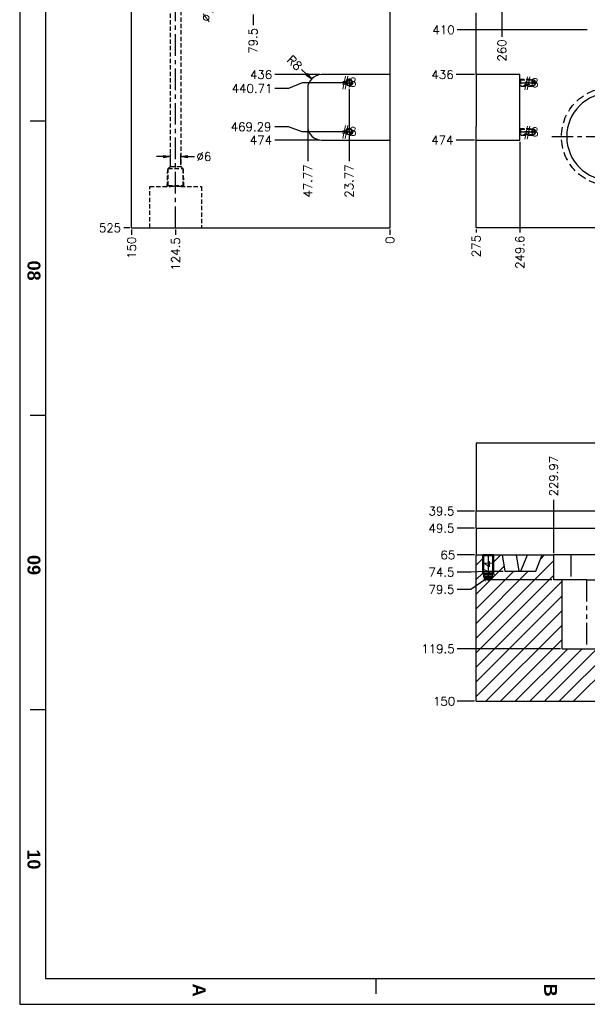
# Model space of a CAD drawing. Extents: x 2651 to 11825, y -3833 to 1075.
# Tile 739 of 1056: x 6787 to 7116, y -3123 to -2551. Entities that reach past the tile are written whole.
import ezdxf
from ezdxf.enums import TextEntityAlignment as Align

# ---------------------------------------------------------------- set-up
doc = ezdxf.new("R2010")
doc.units = 0
doc.header["$LTSCALE"] = 10
for name, pattern in [('CENTER', [2, 1.25, -0.25, 0.25, -0.25]), ('DASHED', [0.75, 0.5, -0.25]), ('HIDDEN', [0.375, 0.25, -0.125]), ('PHANTOM', [2.5, 1.25, -0.25, 0.25, -0.25, 0.25, -0.25])]:
    doc.linetypes.add(name, pattern=pattern)
doc.layers.get('0').update_dxf_attribs({"linetype": 'CONTINUOUS'})
doc.layers.get('Defpoints').update_dxf_attribs({"linetype": 'CONTINUOUS'})
for name, color, linetype in [('103', 7, 'CONTINUOUS'), ('2', 7, 'CONTINUOUS'), ('BOX', 4, 'CONTINUOUS'), ('CEN', 1, 'CENTER'), ('COOL', 150, 'HIDDEN'), ('DIM', 3, 'CONTINUOUS'), ('HIDDEN', 6, 'HIDDEN'), ('LAYER_103', 7, 'CONTINUOUS'), ('PART', 7, 'CONTINUOUS'), ('TEXT', 4, 'CONTINUOUS'), ('WARNINGS', 7, 'CONTINUOUS')]:
    doc.layers.add(name, color=color, linetype=linetype)
doc.styles.get("Standard").update_dxf_attribs({"font": 'romans.shx'})
doc.dimstyles.new('T5', dxfattribs={"dimtxt": 5, "dimasz": 4, "dimexe": 1.5, "dimexo": 1, "dimgap": 1.5, "dimtad": 0, "dimrnd": 1.38778e-17, "dimzin": 9, "dimdsep": 46, "dimtxsty": 'Standard', "dimblk": 'CLOSED', "dimcen": 0, "dimclrd": 3, "dimclre": 3, "dimclrt": 3, "dimazin": 2, "dimtfac": 0.75, "dimtofl": 0, "dimtmove": 0, "dimatfit": 3, "dimfxl": 0, "dimtolj": 1, "dimarcsym": 0})

# ---------------------------------------------------------------- blocks, each defined once
blk = doc.blocks.new('*U1662', base_point=(6163.42, -1654.07))
blk.add_circle((6163.42, -1654.07), 1.7)
at = {"layer": 'CEN'}
for p, q in [((6163.42, -1651.57), (6163.42, -1656.57)), ((6160.91, -1654.07), (6165.92, -1654.07))]:
    blk.add_line(p, q, dxfattribs=at)
at = {"layer": 'DIM'}
blk.add_arc((6163.42, -1654.07), 2.08, 270, 180, dxfattribs=at)
blk = doc.blocks.new('*U1663', base_point=(6163.42, -1682.65))
blk.add_circle((6163.42, -1682.65), 1.7)
at = {"layer": 'CEN'}
for p, q in [((6163.42, -1680.14), (6163.42, -1685.15)), ((6160.91, -1682.65), (6165.92, -1682.65))]:
    blk.add_line(p, q, dxfattribs=at)
at = {"layer": 'DIM'}
blk.add_arc((6163.42, -1682.65), 2.08, 270, 180, dxfattribs=at)
blk = doc.blocks.new('*D2111')
at = {"layer": 'Defpoints', "color": 0}
for p in [(7326.68, -2147.36), (7077.08, -2621.36), (7077.08, -2675.03)]:
    blk.add_point(p, dxfattribs=at)
at = {"layer": 'DIM', "color": 3, "lineweight": -2}
blk.add_line((7077.08, -2622.36), (7077.08, -2675.03), dxfattribs=at)
at = {"layer": 'DIM', "color": 3, "insert": (7077.08, -2686.53), "char_height": 5, "attachment_point": 5, "rotation": 90}
blk.add_mtext('\\A1;249.6', dxfattribs=at)
blk = doc.blocks.new('_Closed')
at = {"color": 0, "linetype": 'ByBlock', "lineweight": -2}
for p, q in [((-1, 0.17), (0, 0)), ((-1, 0.17), (-1, -0.17)), ((0, 0), (-1, -0.17)), ((0, 0), (-1, 0))]:
    blk.add_line(p, q, dxfattribs=at)
blk = doc.blocks.new('*D2112')
at = {"layer": 'Defpoints', "color": 0}
for p in [(7326.68, -2147.36), (7051.68, -2672.36), (7051.68, -2675.03)]:
    blk.add_point(p, dxfattribs=at)
at = {"layer": 'DIM', "color": 3, "lineweight": -2}
blk.add_line((7051.68, -2673.36), (7051.68, -2675.03), dxfattribs=at)
at = {"layer": 'DIM', "color": 3, "insert": (7051.68, -2682.96), "char_height": 5, "attachment_point": 5, "rotation": 90}
blk.add_mtext('\\A1;275', dxfattribs=at)
blk = doc.blocks.new('*D2113')
at = {"layer": 'Defpoints', "color": 0}
for p in [(7326.68, -2147.36), (7040.12, -2621.36), (7051.68, -2621.36)]:
    blk.add_point(p, dxfattribs=at)
at = {"layer": 'DIM', "color": 3, "lineweight": -2}
blk.add_line((7050.68, -2621.36), (7040.12, -2621.36), dxfattribs=at)
at = {"layer": 'DIM', "color": 3, "insert": (7032.07, -2621.36), "char_height": 5, "attachment_point": 5}
blk.add_mtext('\\A1;474', dxfattribs=at)
blk = doc.blocks.new('*D2114')
at = {"layer": 'Defpoints', "color": 0}
for p in [(7326.68, -2147.36), (7040.12, -2583.36), (7051.68, -2583.36)]:
    blk.add_point(p, dxfattribs=at)
at = {"layer": 'DIM', "color": 3, "lineweight": -2}
blk.add_line((7050.68, -2583.36), (7040.12, -2583.36), dxfattribs=at)
at = {"layer": 'DIM', "color": 3, "insert": (7032.19, -2583.36), "char_height": 5, "attachment_point": 5}
blk.add_mtext('\\A1;436', dxfattribs=at)
blk = doc.blocks.new('*D2171')
at = {"layer": 'Defpoints', "color": 0}
for p in [(7326.68, -2147.36), (7040.68, -2557.36), (7117.16, -2557.36)]:
    blk.add_point(p, dxfattribs=at)
at = {"layer": 'DIM', "color": 3, "lineweight": -2}
blk.add_line((7116.16, -2557.36), (7040.68, -2557.36), dxfattribs=at)
at = {"layer": 'DIM', "color": 3, "insert": (7032.76, -2557.36), "char_height": 5, "attachment_point": 5}
blk.add_mtext('\\A1;410', dxfattribs=at)
blk = doc.blocks.new('*D2168')
at = {"layer": 'Defpoints', "color": 0}
for p in [(7326.68, -2147.36), (7066.68, -2543.08), (7066.68, -2561.39)]:
    blk.add_point(p, dxfattribs=at)
at = {"layer": 'DIM', "color": 3, "lineweight": -2}
blk.add_line((7066.68, -2544.08), (7066.68, -2561.39), dxfattribs=at)
at = {"layer": 'DIM', "color": 3, "insert": (7066.68, -2569.31), "char_height": 5, "attachment_point": 5, "rotation": 90}
blk.add_mtext('\\A1;260', dxfattribs=at)
blk = doc.blocks.new('*D2309')
at = {"layer": 'Defpoints', "color": 0}
for p in [(7001.68, -2147.36), (6847.06, -2672.36), (6851.68, -2672.36)]:
    blk.add_point(p, dxfattribs=at)
at = {"layer": 'DIM', "color": 3, "lineweight": -2}
blk.add_line((6850.68, -2672.36), (6847.06, -2672.36), dxfattribs=at)
at = {"layer": 'DIM', "color": 3, "insert": (6839.13, -2672.36), "char_height": 5, "attachment_point": 5}
blk.add_mtext('\\A1;525', dxfattribs=at)
blk = doc.blocks.new('*D2325')
at = {"layer": 'Defpoints', "color": 0}
for p in [(7001.68, -2147.36), (6922.18, -2547.36), (6922.18, -2554.59)]:
    blk.add_point(p, dxfattribs=at)
at = {"layer": 'DIM', "color": 3, "lineweight": -2}
blk.add_line((6922.18, -2548.36), (6922.18, -2554.59), dxfattribs=at)
at = {"layer": 'DIM', "color": 3, "insert": (6922.18, -2563.71), "char_height": 5, "attachment_point": 5, "rotation": 90}
blk.add_mtext('\\A1;79.5', dxfattribs=at)
blk = doc.blocks.new('*D2326')
at = {"layer": 'Defpoints', "color": 0}
for p in [(7001.68, -2147.36), (6953.91, -2613.36), (6953.91, -2633.63)]:
    blk.add_point(p, dxfattribs=at)
at = {"layer": 'DIM', "color": 3, "lineweight": -2}
blk.add_line((6953.91, -2614.36), (6953.91, -2633.63), dxfattribs=at)
at = {"layer": 'DIM', "color": 3, "insert": (6953.91, -2645.13), "char_height": 5, "attachment_point": 5, "rotation": 90}
blk.add_mtext('\\A1;47.77', dxfattribs=at)
blk = doc.blocks.new('*D2327')
at = {"layer": 'Defpoints', "color": 0}
for p in [(7001.68, -2147.36), (6977.91, -2590.57), (6977.91, -2633.63)]:
    blk.add_point(p, dxfattribs=at)
at = {"layer": 'DIM', "color": 3, "lineweight": -2}
blk.add_line((6977.91, -2591.57), (6977.91, -2633.63), dxfattribs=at)
at = {"layer": 'DIM', "color": 3, "insert": (6977.91, -2645.13), "char_height": 5, "attachment_point": 5, "rotation": 90}
blk.add_mtext('\\A1;23.77', dxfattribs=at)
blk = doc.blocks.new('*D2328')
at = {"layer": 'Defpoints', "color": 0}
for p in [(6956.1, -2585.86), (6961.91, -2591.36)]:
    blk.add_point(p, dxfattribs=at)
at = {"layer": 'DIM', "color": 3, "lineweight": -2}
blk.add_line((6950.29, -2580.36), (6953.19, -2583.11), dxfattribs=at)
at = {"layer": 'DIM', "color": 3, "lineweight": -2, "xscale": 4, "yscale": 4, "zscale": 4, "rotation": 316.5945980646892}
blk.add_blockref('_Closed', (6956.1, -2585.86), dxfattribs=at)
at = {"layer": 'DIM', "color": 3, "insert": (6946.26, -2576.55), "char_height": 5, "attachment_point": 5, "rotation": 316.5946}
blk.add_mtext('\\A1;R8', dxfattribs=at)
blk = doc.blocks.new('*D2329')
at = {"layer": 'Defpoints', "color": 0}
for p in [(6909.18, -2517.77), (6905.19, -2526.94)]:
    blk.add_point(p, dxfattribs=at)
at = {"layer": 'DIM', "color": 3, "lineweight": -2}
blk.add_line((6899.82, -2539.24), (6903.59, -2530.61), dxfattribs=at)
at = {"layer": 'DIM', "color": 3, "lineweight": -2, "xscale": 4, "yscale": 4, "zscale": 4, "rotation": 66.43768409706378}
blk.add_blockref('_Closed', (6905.19, -2526.94), dxfattribs=at)
at = {"layer": 'DIM', "color": 3, "insert": (6896.7, -2546.4), "char_height": 5, "attachment_point": 5, "rotation": 66.4377}
blk.add_mtext('\\A1;∅10', dxfattribs=at)
blk = doc.blocks.new('*D2343')
at = {"layer": 'Defpoints', "color": 0}
for p in [(7326.68, -2797.36), (7040.68, -2836.86), (7051.68, -2836.86)]:
    blk.add_point(p, dxfattribs=at)
at = {"layer": 'DIM', "color": 3, "lineweight": -2}
blk.add_line((7050.68, -2836.86), (7040.68, -2836.86), dxfattribs=at)
at = {"layer": 'DIM', "color": 3, "insert": (7031.57, -2836.86), "char_height": 5, "attachment_point": 5}
blk.add_mtext('\\A1;39.5', dxfattribs=at)
blk = doc.blocks.new('*D2344')
at = {"layer": 'Defpoints', "color": 0}
for p in [(7326.68, -2797.36), (7040.68, -2846.86), (7051.68, -2846.86)]:
    blk.add_point(p, dxfattribs=at)
at = {"layer": 'DIM', "color": 3, "lineweight": -2}
blk.add_line((7050.68, -2846.86), (7040.68, -2846.86), dxfattribs=at)
at = {"layer": 'DIM', "color": 3, "insert": (7031.57, -2846.86), "char_height": 5, "attachment_point": 5}
blk.add_mtext('\\A1;49.5', dxfattribs=at)
blk = doc.blocks.new('*D2345')
at = {"layer": 'Defpoints', "color": 0}
for p in [(7326.68, -2797.36), (7040.68, -2862.36), (7051.68, -2862.36)]:
    blk.add_point(p, dxfattribs=at)
at = {"layer": 'DIM', "color": 3, "lineweight": -2}
blk.add_line((7050.68, -2862.36), (7040.68, -2862.36), dxfattribs=at)
at = {"layer": 'DIM', "color": 3, "insert": (7035.26, -2862.36), "char_height": 5, "attachment_point": 5}
blk.add_mtext('\\A1;65', dxfattribs=at)
blk = doc.blocks.new('*D2346')
at = {"layer": 'Defpoints', "color": 0}
for p in [(7326.68, -2797.36), (7040.68, -2872.36), (7068.45, -2871.86)]:
    blk.add_point(p, dxfattribs=at)
at = {"layer": 'DIM', "color": 3, "lineweight": -2}
for p, q in [((7048.68, -2872.36), (7040.68, -2872.36)), ((7056.68, -2871.86), (7048.68, -2872.36)), ((7067.45, -2871.86), (7056.68, -2871.86))]:
    blk.add_line(p, q, dxfattribs=at)
at = {"layer": 'DIM', "color": 3, "insert": (7031.57, -2872.36), "char_height": 5, "attachment_point": 5}
blk.add_mtext('\\A1;74.5', dxfattribs=at)
blk = doc.blocks.new('*D2347')
at = {"layer": 'Defpoints', "color": 0}
for p in [(7326.68, -2797.36), (7040.68, -2916.86), (7101.68, -2916.86)]:
    blk.add_point(p, dxfattribs=at)
at = {"layer": 'DIM', "color": 3, "lineweight": -2}
blk.add_line((7100.68, -2916.86), (7040.68, -2916.86), dxfattribs=at)
at = {"layer": 'DIM', "color": 3, "insert": (7029.54, -2916.86), "char_height": 5, "attachment_point": 5}
blk.add_mtext('\\A1;119.5', dxfattribs=at)
blk = doc.blocks.new('*D2348')
at = {"layer": 'Defpoints', "color": 0}
for p in [(7326.68, -2797.36), (7040.68, -2947.36), (7051.68, -2947.36)]:
    blk.add_point(p, dxfattribs=at)
at = {"layer": 'DIM', "color": 3, "lineweight": -2}
blk.add_line((7050.68, -2947.36), (7040.68, -2947.36), dxfattribs=at)
at = {"layer": 'DIM', "color": 3, "insert": (7033.11, -2947.36), "char_height": 5, "attachment_point": 5}
blk.add_mtext('\\A1;150', dxfattribs=at)
blk = doc.blocks.new('*D2349')
at = {"layer": 'Defpoints', "color": 0}
for p in [(7326.68, -2797.36), (7040.68, -2882.36), (7096.71, -2876.86)]:
    blk.add_point(p, dxfattribs=at)
at = {"layer": 'DIM', "color": 3, "lineweight": -2}
for p, q in [((7048.68, -2882.36), (7040.68, -2882.36)), ((7056.68, -2876.86), (7048.68, -2882.36)), ((7095.71, -2876.86), (7056.68, -2876.86))]:
    blk.add_line(p, q, dxfattribs=at)
at = {"layer": 'DIM', "color": 3, "insert": (7031.57, -2882.36), "char_height": 5, "attachment_point": 5}
blk.add_mtext('\\A1;79.5', dxfattribs=at)
blk = doc.blocks.new('*D2350')
at = {"layer": 'Defpoints', "color": 0}
for p in [(7326.68, -2797.36), (7096.71, -2830.41), (7096.71, -2862.36)]:
    blk.add_point(p, dxfattribs=at)
at = {"layer": 'DIM', "color": 3, "lineweight": -2}
blk.add_line((7096.71, -2861.36), (7096.71, -2830.41), dxfattribs=at)
at = {"layer": 'DIM', "color": 3, "insert": (7096.71, -2816.53), "char_height": 5, "attachment_point": 5, "rotation": 90}
blk.add_mtext('\\A1;229.97', dxfattribs=at)
blk = doc.blocks.new('QQQ')
at = {"color": 4}
for p, q in [((-1111.2, 1687.08), (-1117.2, 1687.08)), ((-1111.2, 1573.08), (-1117.2, 1573.08)), ((-1111.2, 1459.08), (-1117.2, 1459.08)), ((-983.2, 1349.08), (-983.2, 1355.08))]:
    blk.add_line(p, q, dxfattribs=at)
at = {"layer": 'BOX', "color": 3}
for points in [[(-1121.2, 2485.08), (-1121.2, 1345.08), (-301.2, 1345.08), (-301.2, 2485.08)], [(-1111.2, 2475.08), (-1111.2, 1355.08), (-311.2, 1355.08), (-311.2, 2475.08)]]:
    blk.add_lwpolyline(points, close=True, dxfattribs=at)
at = {"color": 4, "char_height": 5, "attachment_point": 1, "rotation": 270}
for s, width, heights, insert in [('{\\fArial|b1|i0|c0|p34;\\C6;08}', 8, [0], (-1113.2, 1633.08)), ('{\\fArial|b1|i0|c0|p34;\\C6;09}', 8, [5.81], (-1113.2, 1519.08)), ('{\\fArial|b1|i0|c0|p34;\\C6;10}', 8, [0], (-1113.2, 1405.08)), ('{\\fArial|b1|i0|c0|p34;\\C6;A}', 6, [0], (-1049.2, 1353.08)), ('{\\fArial|b1|i0|c0|p34;\\C6;B}', 6, [0], (-913.2, 1353.08))]:
    blk.add_mtext_dynamic_manual_height_columns(s, width=width, gutter_width=12.5, heights=heights, dxfattribs=dict(at, insert=insert))
blk = doc.blocks.new('*D3330')
at = {"layer": 'Defpoints', "color": 0}
for p in [(7001.68, -2147.36), (6934.76, -2583.36), (6961.91, -2583.36)]:
    blk.add_point(p, dxfattribs=at)
at = {"layer": 'DIM', "color": 3, "lineweight": -2}
blk.add_line((6960.91, -2583.36), (6934.76, -2583.36), dxfattribs=at)
at = {"layer": 'DIM', "color": 3, "insert": (6926.83, -2583.36), "char_height": 5, "attachment_point": 5}
blk.add_mtext('\\A1;436', dxfattribs=at)
blk = doc.blocks.new('*D3331')
at = {"layer": 'Defpoints', "color": 0}
for p in [(7001.68, -2147.36), (6977.91, -2588.07), (6934.76, -2591.37)]:
    blk.add_point(p, dxfattribs=at)
at = {"layer": 'DIM', "color": 3, "lineweight": -2}
for p, q in [((6950.76, -2588.07), (6942.76, -2591.37)), ((6976.91, -2588.07), (6950.76, -2588.07)), ((6942.76, -2591.37), (6934.76, -2591.37))]:
    blk.add_line(p, q, dxfattribs=at)
at = {"layer": 'DIM', "color": 3, "insert": (6921.59, -2591.37), "char_height": 5, "attachment_point": 5}
blk.add_mtext('\\A1;440.71', dxfattribs=at)
blk = doc.blocks.new('*D3332')
at = {"layer": 'Defpoints', "color": 0}
for p in [(7001.68, -2147.36), (6934.76, -2613.65), (6977.91, -2616.65)]:
    blk.add_point(p, dxfattribs=at)
at = {"layer": 'DIM', "color": 3, "lineweight": -2}
for p, q in [((6942.76, -2613.65), (6934.76, -2613.65)), ((6950.76, -2616.65), (6942.76, -2613.65)), ((6976.91, -2616.65), (6950.76, -2616.65))]:
    blk.add_line(p, q, dxfattribs=at)
at = {"layer": 'DIM', "color": 3, "insert": (6921, -2613.65), "char_height": 5, "attachment_point": 5}
blk.add_mtext('\\A1;469.29', dxfattribs=at)
blk = doc.blocks.new('*D3333')
at = {"layer": 'Defpoints', "color": 0}
for p in [(7001.68, -2147.36), (6934.76, -2621.36), (6961.91, -2621.36)]:
    blk.add_point(p, dxfattribs=at)
at = {"layer": 'DIM', "color": 3, "lineweight": -2}
blk.add_line((6960.91, -2621.36), (6934.76, -2621.36), dxfattribs=at)
at = {"layer": 'DIM', "color": 3, "insert": (6926.71, -2621.36), "char_height": 5, "attachment_point": 5}
blk.add_mtext('\\A1;474', dxfattribs=at)
blk = doc.blocks.new('*D3563')
at = {"layer": 'Defpoints', "color": 0}
for p in [(7001.68, -2147.36), (6877.18, -2672.36), (6877.18, -2676.36)]:
    blk.add_point(p, dxfattribs=at)
at = {"layer": 'DIM', "color": 3, "lineweight": -2}
blk.add_line((6877.18, -2673.36), (6877.18, -2676.36), dxfattribs=at)
at = {"layer": 'DIM', "color": 3, "insert": (6877.18, -2687.5), "char_height": 5, "attachment_point": 5, "rotation": 90}
blk.add_mtext('\\A1;124.5', dxfattribs=at)
blk = doc.blocks.new('*D3564')
at = {"layer": 'Defpoints', "color": 0}
for p in [(7001.68, -2147.36), (6851.68, -2672.36), (6851.68, -2676.36)]:
    blk.add_point(p, dxfattribs=at)
at = {"layer": 'DIM', "color": 3, "lineweight": -2}
blk.add_line((6851.68, -2673.36), (6851.68, -2676.36), dxfattribs=at)
at = {"layer": 'DIM', "color": 3, "insert": (6851.68, -2683.93), "char_height": 5, "attachment_point": 5, "rotation": 90}
blk.add_mtext('\\A1;150', dxfattribs=at)
blk = doc.blocks.new('*D3565')
at = {"layer": 'Defpoints', "color": 0}
for p in [(7001.68, -2147.36), (7001.68, -2672.36), (7001.68, -2676.36)]:
    blk.add_point(p, dxfattribs=at)
at = {"layer": 'DIM', "color": 3, "lineweight": -2}
blk.add_line((7001.68, -2673.36), (7001.68, -2676.36), dxfattribs=at)
at = {"layer": 'DIM', "color": 3, "insert": (7001.68, -2679.52), "char_height": 5, "attachment_point": 5, "rotation": 90}
blk.add_mtext('\\A1;0', dxfattribs=at)
blk = doc.blocks.new('*D3632')
at = {"layer": 'Defpoints', "color": 0}
for p in [(6880.18, -2630.96), (6874.18, -2636.64), (6880.18, -2636.64)]:
    blk.add_point(p, dxfattribs=at)
at = {"layer": 'DIM', "color": 3, "lineweight": -2}
for p, q in [((6874.18, -2635.64), (6874.18, -2629.46)), ((6880.18, -2635.64), (6880.18, -2629.46)), ((6870.18, -2630.96), (6866.18, -2630.96)), ((6884.18, -2630.96), (6888.18, -2630.96))]:
    blk.add_line(p, q, dxfattribs=at)
at = {"layer": 'DIM', "color": 3, "lineweight": -2, "xscale": 4, "yscale": 4, "zscale": 4}
blk.add_blockref('_Closed', (6874.18, -2630.96), dxfattribs=at)
at = {"layer": 'DIM', "color": 3, "lineweight": -2, "xscale": 4, "yscale": 4, "zscale": 4, "rotation": 180}
blk.add_blockref('_Closed', (6880.18, -2630.96), dxfattribs=at)
at = {"layer": 'DIM', "color": 3, "insert": (6893.61, -2630.96), "char_height": 5, "attachment_point": 5}
blk.add_mtext('\\A1;%%c6', dxfattribs=at)

msp = doc.modelspace()

# ---------------------------------------------------------------- linework, layer by layer
at = {"layer": '103', "color": 7, "linetype": 'Continuous'}
for p, q in [((6851.684, -2672.358), (6851.684, -1622.358)), ((7001.684, -2583.358), (7001.684, -2547.358)), ((7051.684, -2583.358), (7051.684, -2547.358)), ((7001.684, -2583.358), (6961.91, -2583.358)), ((7001.684, -2621.358), (7001.684, -2583.358)), ((7077.084, -2583.358), (7051.684, -2583.358)), ((7051.684, -2583.358), (7051.684, -2591.358)), ((7077.084, -2621.358), (7077.084, -2583.358)), ((6953.91, -2591.358), (6953.91, -2613.358)), ((7051.684, -2591.358), (7051.684, -2613.358)), ((7051.684, -2621.358), (7051.684, -2613.358)), ((6961.91, -2621.358), (7001.684, -2621.358)), ((7001.684, -2672.358), (7001.684, -2621.358)), ((7051.684, -2672.358), (7051.684, -2621.358)), ((7051.684, -2621.358), (7077.084, -2621.358)), ((6851.684, -2672.358), (7001.684, -2672.358)), ((7601.684, -2672.358), (7051.684, -2672.358))]:
    msp.add_line(p, q, dxfattribs=at)
at = {"layer": '103', "color": 6, "linetype": 'DASHED'}
msp.add_circle((7129.684, -2619.358), 28.445, dxfattribs=at)
at = {"layer": '103', "color": 7, "linetype": 'Continuous', "extrusion": (0, 0, -1)}
msp.add_circle((-7129.684, -2619.358), 25.4, dxfattribs=at)
at = {"layer": '103', "color": 7, "linetype": 'Continuous'}
for centre, start, end in [((6961.91, -2591.358), 90, 180), ((6961.91, -2613.358), 180, 270)]:
    msp.add_arc(centre, 8, start, end, dxfattribs=at)
at = {"layer": '2', "color": 2, "linetype": 'CENTER'}
msp.add_line((7001.684, -2672.358), (7001.684, -1622.358), dxfattribs=at)
at = {"layer": 'CEN'}
for p, q in [((7077.084, -2588.07), (7086.406, -2588.07)), ((7077.084, -2616.645), (7086.406, -2616.645)), ((7095.55, -2619.358), (7163.818, -2619.358)), ((7058.684, -2862.358), (7058.684, -2876.559))]:
    msp.add_line(p, q, dxfattribs=at)
at = {"layer": 'COOL', "color": 1, "linetype": 'CENTER'}
msp.add_line((6877.184, -2672.358), (6877.184, -1854.626), dxfattribs=at)
at = {"layer": 'COOL'}
for points in [[(6874.184, -2636.64), (6874.184, -1856.358), (6877.184, -1854.626), (6880.184, -1856.358), (6880.184, -2636.64)], [(6872.334, -2648.358), (6872.675, -2638.358), (6872.884, -2638.149)], [(6872.884, -2637.94), (6874.184, -2636.64), (6880.184, -2636.64), (6881.484, -2637.94)], [(6872.884, -2647.808), (6872.884, -2637.94), (6881.484, -2637.94), (6881.484, -2647.808)], [(6882.034, -2648.358), (6881.693, -2638.358), (6881.484, -2638.149)], [(6872.334, -2648.358), (6872.884, -2647.808), (6881.484, -2647.808), (6882.034, -2648.358)]]:
    msp.add_lwpolyline(points, dxfattribs=at)
at = {"layer": 'HIDDEN'}
for points in [[(7077.084, -2585.985), (7077.469, -2586.37), (7077.469, -2589.77), (7077.084, -2590.155)], [(7077.084, -2585.985), (7083.997, -2585.985), (7083.997, -2590.155), (7077.084, -2590.155)], [(7077.469, -2586.37), (7085.424, -2586.37), (7085.424, -2589.77), (7077.469, -2589.77)], [(7083.997, -2585.985), (7084.382, -2586.37), (7084.382, -2589.77), (7083.997, -2590.155)], [(7085.424, -2586.37), (7086.406, -2588.07), (7085.424, -2589.77)], [(7077.084, -2614.56), (7077.469, -2614.945), (7077.469, -2618.345), (7077.084, -2618.73)], [(7077.084, -2614.56), (7083.997, -2614.56), (7083.997, -2618.73), (7077.084, -2618.73)], [(7077.469, -2614.945), (7085.424, -2614.945), (7085.424, -2618.345), (7077.469, -2618.345)], [(7083.997, -2614.56), (7084.382, -2614.945), (7084.382, -2618.345), (7083.997, -2618.73)], [(7085.424, -2614.945), (7086.406, -2616.645), (7085.424, -2618.345)]]:
    msp.add_lwpolyline(points, dxfattribs=at)
at = {"layer": 'LAYER_103', "color": 6, "linetype": 'HIDDEN'}
for p, q in [((6862.184, -2672.358), (6862.184, -2648.358)), ((6862.184, -2648.358), (6874.184, -2648.358)), ((6880.184, -2648.358), (6874.184, -2648.358)), ((6880.184, -2648.358), (6892.184, -2648.358)), ((6892.184, -2648.358), (6892.184, -2672.358))]:
    msp.add_line(p, q, dxfattribs=at)
at = {"layer": 'LAYER_103', "color": 0, "linetype": 'Continuous'}
for p, q in [((7601.684, -2797.358), (7051.684, -2797.358)), ((7051.684, -2797.358), (7051.684, -2836.858)), ((7206.684, -2836.858), (7051.684, -2836.858)), ((7051.684, -2846.858), (7051.684, -2836.858)), ((7051.684, -2846.858), (7206.684, -2846.858)), ((7051.684, -2846.858), (7051.684, -2862.358)), ((7051.684, -2947.358), (7051.684, -2862.358)), ((7051.684, -2862.358), (7055.509, -2862.358)), ((7055.509, -2873.395), (7055.509, -2862.358)), ((7061.859, -2862.358), (7055.509, -2862.358)), ((7061.859, -2862.358), (7061.859, -2873.395)), ((7061.859, -2862.358), (7066.772, -2862.358)), ((7066.772, -2862.358), (7068.447, -2871.858)), ((7066.772, -2862.358), (7074.896, -2862.358)), ((7074.896, -2862.358), (7081.491, -2862.358)), ((7081.491, -2862.358), (7090.12, -2862.358)), ((7086.281, -2871.858), (7090.12, -2862.358)), ((7090.12, -2862.358), (7096.71, -2862.358)), ((7096.71, -2876.858), (7096.71, -2862.358)), ((7106.71, -2862.358), (7096.71, -2862.358)), ((7206.684, -2862.358), (7106.71, -2862.358)), ((7055.509, -2873.395), (7056.084, -2873.97)), ((7055.509, -2873.395), (7061.859, -2873.395)), ((7056.084, -2873.97), (7056.084, -2875.558)), ((7056.084, -2873.97), (7061.284, -2873.97)), ((7056.084, -2875.558), (7061.284, -2875.558)), ((7056.084, -2875.558), (7058.684, -2877.059)), ((7058.684, -2877.059), (7061.284, -2875.558)), ((7061.284, -2873.97), (7061.859, -2873.395)), ((7061.284, -2875.558), (7061.284, -2873.97)), ((7068.447, -2871.858), (7086.281, -2871.858)), ((7101.684, -2876.858), (7096.71, -2876.858)), ((7101.684, -2916.858), (7101.684, -2876.858)), ((7115.684, -2876.858), (7101.684, -2876.858)), ((7115.684, -2876.858), (7137.684, -2876.858)), ((7101.684, -2916.858), (7151.684, -2916.858)), ((7051.684, -2947.358), (7245.114, -2947.358))]:
    msp.add_line(p, q, dxfattribs=at)
at = {"layer": 'LAYER_103', "color": 253, "linetype": 'PHANTOM'}
for p, q in [((7074.896, -2862.358), (7076.571, -2871.858)), ((7077.653, -2871.858), (7081.491, -2862.358)), ((7106.71, -2862.358), (7106.71, -2876.858)), ((7115.684, -2876.858), (7115.684, -2916.858))]:
    msp.add_line(p, q, dxfattribs=at)
at = {"layer": 'PART'}
for points in [[(7061.859, -2862.358), (7061.284, -2862.933), (7056.084, -2862.933), (7055.509, -2862.358)], [(7061.284, -2862.933), (7061.284, -2875.058), (7056.084, -2875.058), (7056.084, -2862.933)], [(7061.284, -2875.058), (7058.684, -2876.559), (7056.084, -2875.058)]]:
    msp.add_lwpolyline(points, dxfattribs=at)
at = {"layer": 'PART', "color": 3}
for points in [[(7061.859, -2862.358), (7061.859, -2872.895), (7055.509, -2872.895), (7055.509, -2862.358)], [(7061.859, -2872.895), (7061.284, -2873.47), (7056.084, -2873.47), (7055.509, -2872.895)]]:
    msp.add_lwpolyline(points, dxfattribs=at)
at = {"layer": 'WARNINGS', "color": 253, "linetype": 'Continuous'}
for p, q in [((7055.509, -2864.386), (7051.684, -2868.211)), ((7066.023, -2862.358), (7061.859, -2866.521)), ((7091.478, -2862.358), (7089.199, -2864.638)), ((7096.71, -2865.611), (7051.684, -2910.638)), ((7067.932, -2868.934), (7051.684, -2885.182)), ((7081.978, -2871.858), (7051.684, -2902.152)), ((7073.493, -2871.858), (7051.684, -2893.667)), ((7055.509, -2872.871), (7051.684, -2876.696)), ((7096.71, -2874.097), (7051.684, -2919.123)), ((7101.684, -2877.608), (7051.684, -2927.608)), ((7101.684, -2886.093), (7051.684, -2936.093)), ((7101.684, -2894.579), (7051.684, -2944.579)), ((7101.684, -2903.064), (7057.39, -2947.358)), ((7101.684, -2911.549), (7065.875, -2947.358)), ((7104.861, -2916.858), (7074.361, -2947.358)), ((7113.346, -2916.858), (7082.846, -2947.358)), ((7121.831, -2916.858), (7091.331, -2947.358)), ((7130.317, -2916.858), (7099.817, -2947.358)), ((7138.802, -2916.858), (7108.302, -2947.358))]:
    msp.add_line(p, q, dxfattribs=at)

# ---------------------------------------------------------------- block references
at = {"layer": 'DIM', "xscale": 1.5, "yscale": 1.5, "zscale": 1.5}
msp.add_blockref('QQQ', (8468.485, -5140.979), dxfattribs=at)
at = {"layer": 'PART'}
for name, p in [('*U1662', (6977.91, -2588.07)), ('*U1663', (6977.91, -2616.645))]:
    msp.add_blockref(name, p, dxfattribs=at)

# ---------------------------------------------------------------- texts
at = {"layer": 'TEXT'}
for p in [(6977.91, -2588.07), (6977.91, -2616.645)]:
    msp.add_text('#8', height=5, dxfattribs=at).set_placement(p, align=Align.MIDDLE)
for p in [(7079.169, -2588.07), (7079.169, -2616.645)]:
    msp.add_text('#8', height=5, dxfattribs=at).set_placement(p, align=Align.MIDDLE_LEFT)
msp.add_text('1/4', height=5, rotation=90, dxfattribs=at).set_placement((7058.684, -2865.533), align=Align.MIDDLE_RIGHT)

# ---------------------------------------------------------------- dimensions: what is measured, and where the dimension line sits
at = {"layer": 'DIM'}
for feature_location, offset, dtype, origin, picture, middle in [((6851.684, -2672.358), (-4.627, 0), 0, (7001.684, -2147.358), '*D2309', (6839.128, -2672.358)), ((6851.684, -2672.358), (0, -4), 1, (7001.684, -2147.358), '*D3564', (6851.684, -2683.929)), ((6877.184, -2672.358), (0, -4), 1, (7001.684, -2147.358), '*D3563', (6877.184, -2687.501)), ((6977.91, -2616.645), (-43.149, 2.992), 0, (7001.684, -2147.358), '*D3332', (6920.999, -2613.653)), ((6977.91, -2588.07), (-43.149, -3.295), 0, (7001.684, -2147.358), '*D3331', (6921.594, -2591.365)), ((6922.184, -2547.358), (0, -7.232), 1, (7001.684, -2147.358), '*D2325', (6922.184, -2563.709)), ((6961.91, -2621.358), (-27.149, 0), 0, (7001.684, -2147.358), '*D3333', (6926.713, -2621.358)), ((6961.91, -2583.358), (-27.149, 0), 0, (7001.684, -2147.358), '*D3330', (6926.832, -2583.358)), ((6953.91, -2613.358), (0, -20.271), 1, (7001.684, -2147.358), '*D2326', (6953.91, -2645.129)), ((6977.91, -2590.572), (0, -43.057), 1, (7001.684, -2147.358), '*D2327', (6977.91, -2645.129)), ((7001.684085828, -2672.357951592), (0, -4), 1, (7001.684085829, -2147.357951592), '*D3565', (7001.684085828, -2679.524618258)), ((7051.684, -2621.358), (-11.565, 0), 0, (7326.684, -2147.358), '*D2113', (7032.071, -2621.358)), ((7051.684, -2583.358), (-11.565, 0), 0, (7326.684, -2147.358), '*D2114', (7032.19, -2583.358)), ((7117.156, -2557.358), (-76.472, 0), 0, (7326.684, -2147.358), '*D2171', (7032.756, -2557.358)), ((7051.684, -2672.358), (0, -2.675), 1, (7326.684, -2147.358), '*D2112', (7051.684, -2682.962)), ((7066.684, -2543.076), (0, -18.309), 1, (7326.684, -2147.358), '*D2168', (7066.684, -2569.314)), ((7077.084, -2621.358), (0, -53.675), 1, (7326.684, -2147.358), '*D2111', (7077.084, -2686.533)), ((7101.684, -2916.858), (-61, 0), 0, (7326.684, -2797.358), '*D2347', (7029.541, -2916.858)), ((7051.684, -2836.858), (-11, 0), 0, (7326.684, -2797.358), '*D2343', (7031.565, -2836.858)), ((7051.684, -2846.858), (-11, 0), 0, (7326.684, -2797.358), '*D2344', (7031.565, -2846.858)), ((7068.447, -2871.858), (-27.763, -0.5), 0, (7326.684, -2797.358), '*D2346', (7031.565, -2872.358)), ((7096.71, -2876.858), (-56.026, -5.5), 0, (7326.684, -2797.358), '*D2349', (7031.565, -2882.358)), ((7051.684, -2947.358), (-11, 0), 0, (7326.684, -2797.358), '*D2348', (7033.113, -2947.358)), ((7051.684, -2862.358), (-11, 0), 0, (7326.684, -2797.358), '*D2345', (7035.256, -2862.358)), ((7096.71, -2862.358), (0, 31.944), 1, (7326.684, -2797.358), '*D2350', (7096.71, -2816.533))]:
    dim = msp.add_ordinate_dim(feature_location=feature_location, offset=offset, dtype=dtype, origin=origin, dimstyle='T5', dxfattribs=at)
    dim.commit()
    dim.dimension.update_dxf_attribs({"geometry": picture, "text_midpoint": middle})
dim = msp.add_diameter_dim_2p(p1=(6909.183, -2517.775), p2=(6905.185, -2526.941), dimstyle='T5', dxfattribs=at)
dim.commit()
dim.dimension.update_dxf_attribs({"geometry": '*D2329', "text_midpoint": (6896.701, -2546.396), "dimtype": 163})
dim = msp.add_radius_dim(center=(6961.91, -2591.358), mpoint=(6956.098, -2585.861), dimstyle='T5', dxfattribs=at)
dim.commit()
dim.dimension.update_dxf_attribs({"geometry": '*D2328', "text_midpoint": (6946.255, -2576.551)})
dim = msp.add_linear_dim(base=(6880.184, -2630.96), p1=(6874.184, -2636.64), p2=(6880.184, -2636.64), text='%%c<>', dimstyle='T5', dxfattribs=at)
dim.commit()
dim.dimension.update_dxf_attribs({"geometry": '*D3632', "text_midpoint": (6893.612, -2630.96), "dimtype": 160})

doc.saveas('drawing.dxf')
